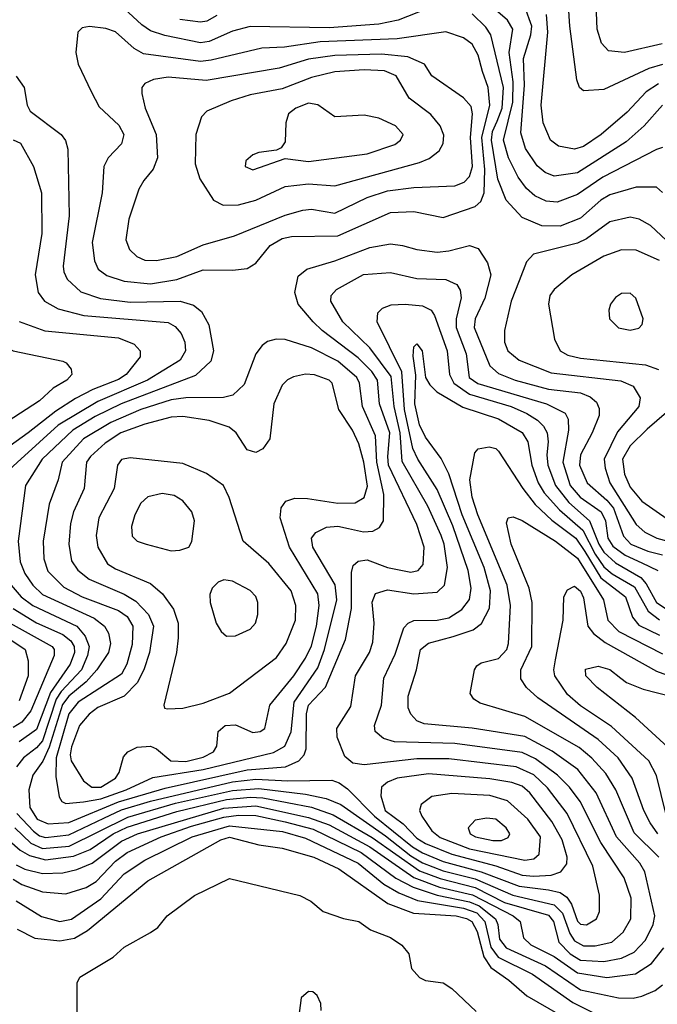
# Model space of a CAD drawing. Extents: x 997028 to 1115134, y 536408 to 618974.
# Tile 348 of 473: x 1045847 to 1048028, y 592702 to 596067. Entities that reach past the tile are written whole.
import ezdxf

# ---------------------------------------------------------------- set-up
doc = ezdxf.new("R2010")
doc.units = 0

msp = doc.modelspace()

# ---------------------------------------------------------------- linework, layer by layer
at = {"layer": '0CON10XD'}
for points in [[(1048044.8, 595985.2), (1047915.3, 595955.3), (1047861.1, 595961.1), (1047837.1, 595987.1), (1047822.1, 596035), (1047816.6, 596176.6)], [(1047275, 596117.6), (1047141.1, 596065), (1047075, 596052.1), (1046905, 596039.8), (1046635, 596044.1), (1046575, 596028.3), (1046495, 595993.1), (1046465, 595988.5), (1046343.4, 596013.4), (1046295, 596029.4), (1046265, 596049.4), (1046173.5, 596133.5)], [(1048045, 595477.1), (1048025, 595494.7), (1047955, 595495.2), (1047865, 595468.4), (1047835, 595450.9), (1047765, 595389), (1047695, 595361.4), (1047632.9, 595362.9), (1047565, 595390.8), (1047511, 595451), (1047482.3, 595522.3), (1047460.1, 595655), (1047464.1, 595685), (1047479.7, 595720.3), (1047497.4, 595765), (1047502.2, 595835), (1047458.3, 596015), (1047441.3, 596041.3), (1047395, 596086.8)], [(1048045, 595630), (1048025, 595623.4), (1047841, 595529), (1047755, 595470.2), (1047685, 595443.3), (1047647.4, 595447.4), (1047609.2, 595465), (1047579.9, 595489.9), (1047551.3, 595528.7), (1047519, 595595), (1047501.9, 595655), (1047533.1, 595785), (1047534.4, 595855), (1047521.5, 595955), (1047533.1, 596035), (1047515.7, 596065), (1047458.3, 596115)], [(1048045, 595774.8), (1047982.7, 595705), (1047920.6, 595649.4), (1047755, 595544.1), (1047675, 595532.5), (1047643.8, 595545), (1047617.3, 595567.3), (1047576.6, 595626.6), (1047560.9, 595680.9), (1047573.4, 595843.4), (1047569.9, 595935), (1047595.4, 596015), (1047598.8, 596045), (1047575, 596111.3)], [(1048032, 595848), (1047989.8, 595820.2), (1047925, 595750.8), (1047836, 595675), (1047775, 595633.8), (1047745, 595624.8), (1047689.2, 595635), (1047662.2, 595655), (1047637.4, 595715), (1047630.9, 595775), (1047653.4, 596025), (1047648.2, 596085)], [(1048045, 595914.3), (1047999.1, 595900.9), (1047845, 595828.5), (1047775, 595824.2), (1047761.4, 595835), (1047752.1, 595862.1), (1047728.4, 596045), (1047724.2, 596115)], [(1046521.1, 596081.1), (1046487.6, 596062.4), (1046465, 596058.3), (1046395, 596068.2)], [(1046295, 595164.8), (1046385, 595179.6), (1046475, 595212.9), (1046575, 595211.3), (1046625, 595217.3), (1046655, 595235.5), (1046704.3, 595295.7), (1046745, 595319.6), (1046776.4, 595326.4), (1046935, 595328.3), (1047115, 595408.5), (1047195, 595412), (1047295, 595391.4), (1047405, 595428.4), (1047423.8, 595446.2), (1047435.1, 595475), (1047437.5, 595555), (1047428.1, 595665), (1047454.9, 595775), (1047449.6, 595835), (1047429.8, 595889.8), (1047415, 595945.4), (1047394, 595984), (1047365, 596005.2), (1047305, 596025.2), (1047138.3, 596001.7), (1046875, 595991.9), (1046753.3, 595973.3), (1046675, 595970.4), (1046501.6, 595928.4), (1046465, 595924.5), (1046270.5, 595950.5), (1046238.4, 595968.4), (1046175, 596026.2), (1046142.4, 596037.6), (1046085.7, 596044.3), (1046060.9, 596039.1), (1046046.2, 596025), (1046039.2, 595955), (1046047.5, 595915), (1046092.1, 595822.1), (1046119.4, 595769.4), (1046186.4, 595706.4), (1046203.4, 595675), (1046195, 595643.3), (1046150, 595595), (1046134.7, 595565), (1046128.8, 595475), (1046095.3, 595305.3), (1046103, 595243), (1046115.4, 595215), (1046145, 595193.2), (1046205, 595173.7), (1046295, 595164.8)], [(1046315, 595244.3), (1046385, 595258), (1046475, 595297.7), (1046581.9, 595328.1), (1046755, 595399), (1046815, 595416.8), (1046845, 595419.8), (1046925, 595406.1), (1047035, 595459.6), (1047105, 595482.3), (1047195, 595494), (1047335, 595499.7), (1047367.5, 595512.5), (1047385, 595531.8), (1047395.7, 595565), (1047388.9, 595665), (1047395.2, 595745.2), (1047390.7, 595770.7), (1047365, 595800.4), (1047256.7, 595875), (1047232, 595915), (1047175, 595939.8), (1047085, 595949.1), (1046924.9, 595945.1), (1046835, 595932.1), (1046735, 595901.4), (1046485, 595859.6), (1046355, 595870.2), (1046305, 595863.2), (1046275, 595849.6), (1046265.4, 595835), (1046264.7, 595814.7), (1046276.1, 595765), (1046313.9, 595675), (1046318.5, 595595), (1046304.1, 595555.9), (1046271.8, 595518.2), (1046255, 595487.5), (1046220, 595385), (1046210.3, 595315), (1046222.3, 595282.3), (1046248.1, 595258.1), (1046275.2, 595245.2), (1046315, 595244.3)], [(1046542.9, 595432.9), (1046595, 595434.8), (1046655, 595450.7), (1046755, 595497.7), (1046835, 595505.8), (1046925, 595499), (1047215, 595578.6), (1047247.5, 595592.5), (1047281.5, 595618.5), (1047295.7, 595644.3), (1047297.6, 595672.4), (1047284.8, 595704.8), (1047253.4, 595743.4), (1047178.9, 595798.9), (1047135, 595874.8), (1047095, 595892), (1047025, 595896.2), (1046925, 595889.2), (1046845, 595869.5), (1046745, 595831.3), (1046635, 595810.2), (1046570.6, 595789.4), (1046487.5, 595755), (1046468.9, 595735), (1046449.6, 595675), (1046447.1, 595575), (1046463.2, 595523.2), (1046510.1, 595450.1), (1046542.9, 595432.9)], [(1045835, 595874.5), (1045863.1, 595835), (1045873.1, 595775), (1045882.9, 595755), (1045989.4, 595675), (1046004, 595654), (1046012.1, 595625), (1046017, 595397), (1045996.2, 595225), (1045997.9, 595205), (1046010.1, 595180.1), (1046056.9, 595136.9), (1046124, 595114), (1046225, 595102.1), (1046395.6, 595105.6), (1046442, 595092), (1046469.5, 595069.5), (1046494.2, 595024.2), (1046510, 594935), (1046500.5, 594900.5), (1046448.6, 594851.4), (1046194.8, 594754.8), (1046105, 594711.2), (1046028.7, 594665), (1045923.7, 594565), (1045867, 594475), (1045842, 594285), (1045849.4, 594215), (1045864.8, 594175), (1045892.4, 594135), (1045925, 594103.4), (1046102.1, 594022.1), (1046137.8, 593995), (1046150.8, 593970.8), (1046157.6, 593935), (1046150.7, 593905), (1046111.2, 593845), (1046075.1, 593804.9), (1046014.9, 593755), (1045993.4, 593726.6), (1045948.6, 593581.4), (1045926.7, 593533.3), (1045892.4, 593485), (1045878.5, 593435), (1045881.4, 593375), (1045907.2, 593335), (1045945, 593318.7)], [(1046645, 595554.6), (1046755, 595592.5), (1046835, 595582), (1047035, 595608.7), (1047129.7, 595640.3), (1047149.5, 595655), (1047158.5, 595675), (1047132.2, 595705), (1047075, 595730.4), (1047025, 595740.4), (1046925, 595735.4), (1046866.6, 595776.6), (1046835, 595781.9), (1046791.1, 595765), (1046766.7, 595745), (1046757.1, 595715), (1046755, 595650), (1046741.2, 595628.8), (1046725, 595621.2), (1046665, 595613.1), (1046644.2, 595605), (1046620.8, 595585), (1046618, 595565), (1046645, 595554.6)], [(1045825, 595656.2), (1045850, 595645), (1045894.7, 595565), (1045921.9, 595475), (1045923.4, 595336.6), (1045900.2, 595195), (1045910.6, 595135), (1045932.1, 595105), (1045979.3, 595079.3), (1046066.3, 595056.3), (1046355, 595031.9), (1046378.8, 595018.8), (1046399.7, 594995), (1046412.5, 594965), (1046414.8, 594935), (1046395.8, 594904.2), (1046284.7, 594835), (1046115, 594762.3), (1045978.9, 594681.1), (1045773.8, 594496.2)], [(1048131, 595245), (1048003.8, 595363.8), (1047966, 595386), (1047935, 595392.1), (1047865, 595376.8), (1047785, 595318.7), (1047755, 595303.5), (1047604.1, 595265.9), (1047580.5, 595239.5), (1047555.2, 595174.8), (1047528.2, 595105), (1047505.4, 595005), (1047505.4, 594965), (1047516.2, 594935), (1047555, 594903.5), (1047665, 594860), (1047903.1, 594833.1), (1047945.2, 594815.2), (1047968.6, 594775), (1047964.2, 594745), (1047891.3, 594658.7), (1047846.2, 594565), (1047848.8, 594535), (1047865.5, 594485), (1047955, 594341.6), (1047985, 594316.1), (1048026.4, 594295), (1048064, 594285)], [(1045945, 593318.7), (1046015, 593323.8), (1046185.3, 593394.7), (1046345, 593441.2), (1046625, 593504.2), (1046756.2, 593513.8), (1046801.9, 593535), (1046820.2, 593555), (1046827.3, 593575), (1046828.6, 593695), (1046834.5, 593725), (1046893.4, 593786.6), (1046961.4, 593948.6), (1046981.6, 594055), (1046982.2, 594177.8), (1046987.9, 594202.1), (1047005, 594216.5), (1047035, 594221.6), (1047105, 594195.7), (1047185, 594179.4), (1047210, 594185), (1047227.1, 594205), (1047230.8, 594265), (1047205, 594341.8), (1047109, 594545), (1047105.7, 594575), (1047113.3, 594655), (1047077.1, 594755), (1047070.4, 594835), (1047051.7, 594865), (1047005, 594912.1), (1046881.6, 595005), (1046850.3, 595035), (1046799.3, 595095), (1046788.7, 595135), (1046799.2, 595190.8), (1046829.2, 595215), (1046925, 595243), (1047045, 595289.1), (1047115, 595300.8), (1047156, 595295), (1047205, 595281.4), (1047275, 595273.2), (1047315, 595276.8), (1047385, 595296), (1047415, 595285.4), (1047446.8, 595236.8), (1047458.9, 595195), (1047437.7, 595115), (1047404.4, 595045), (1047401.7, 595015), (1047455, 594884.1), (1047485, 594858.4), (1047542.1, 594835), (1047655, 594804.9), (1047765, 594791.9), (1047798.5, 594778.5), (1047819.8, 594759.8), (1047828.8, 594738.8), (1047828.3, 594715), (1047805.2, 594655), (1047765, 594580.5), (1047761.9, 594545), (1047787.4, 594485), (1047855, 594425.7), (1047877.4, 594397.4), (1047912, 594302), (1047937.4, 594275), (1047995, 594250.9), (1048045, 594238.5)], [(1048035, 595244.3), (1047955, 595279.7), (1047905, 595281.2), (1047845, 595258.6), (1047735.2, 595194.8), (1047675, 595145.5), (1047660.4, 595125), (1047655.4, 595095), (1047676.4, 594975), (1047695.6, 594935), (1047721.3, 594921.3), (1047765, 594910), (1047987.2, 594887.2), (1048031.3, 594871.3)], [(1047785, 592974.4), (1047819.6, 592995), (1047830.5, 593019.5), (1047830.4, 593075), (1047807.3, 593175), (1047719.1, 593355), (1047651.7, 593441.7), (1047605, 593486.3), (1047545, 593513.8), (1047315, 593541.4), (1047205, 593540.9), (1047025, 593520.7), (1046986.6, 593526.6), (1046959.1, 593549.1), (1046933.4, 593615), (1046931.6, 593645), (1046979.5, 593720.5), (1046995.3, 593825), (1047043.8, 593905), (1047055, 593940), (1047059.1, 594005), (1047053, 594077), (1047063.8, 594106.2), (1047105, 594118.9), (1047195, 594105.6), (1047275, 594111.2), (1047300.3, 594135), (1047310.5, 594195), (1047299.1, 594275), (1047288.7, 594305), (1047242.9, 594405), (1047155, 594557.3), (1047148.3, 594655), (1047128, 594745), (1047118, 594848), (1047045, 594945.6), (1046952.3, 595035), (1046911.4, 595105), (1046912.8, 595125), (1046930.8, 595145), (1047023.4, 595196.6), (1047115, 595203.8), (1047205, 595182.6), (1047305, 595179.5), (1047342.4, 595162.4), (1047353.2, 595143.2), (1047356.9, 595116.9), (1047340, 595045), (1047340.1, 595015), (1047374, 594925), (1047384.5, 594845), (1047413.5, 594823.5), (1047649.1, 594755), (1047712.7, 594722.7), (1047722.4, 594702.4), (1047724, 594664), (1047704.9, 594555), (1047730.1, 594475), (1047764.2, 594435), (1047835.1, 594385), (1047850.2, 594355), (1047858.9, 594295), (1047875, 594268.2), (1047917.5, 594237.5), (1047975, 594211.2), (1048030, 594185)], [(1047935, 595005.7), (1047965, 595012.9), (1047975.8, 595025), (1047979.4, 595045), (1047954.2, 595115), (1047935, 595132.9), (1047905, 595131.4), (1047885, 595118), (1047868, 595095), (1047862, 595075), (1047864, 595045), (1047895, 595014.3), (1047935, 595005.7)], [(1047763.4, 593395), (1047726.9, 593445), (1047686.1, 593485), (1047611.1, 593541.1), (1047565, 593562.9), (1047335, 593593.2), (1047129.3, 593599.3), (1047091.3, 593611.3), (1047063.2, 593635), (1047060.7, 593655), (1047084.8, 593725), (1047092.6, 593817.4), (1047131.5, 593898.5), (1047161.3, 593988.7), (1047175.6, 594004.4), (1047195.6, 594014.4), (1047275.2, 594015.2), (1047315, 594022.6), (1047358.7, 594051.3), (1047385, 594085.6), (1047391.2, 594125), (1047380.3, 594185), (1047328.1, 594338.1), (1047275, 594462.2), (1047208.8, 594565), (1047192.1, 594602.1), (1047163.3, 594735), (1047153.7, 594863.7), (1047069.2, 595035), (1047072.2, 595065), (1047088.2, 595081.8), (1047117.8, 595092.2), (1047165.3, 595094.7), (1047225, 595088.9), (1047254.8, 595074.8), (1047266.3, 595056.3), (1047309.5, 594935), (1047316.8, 594855), (1047332.1, 594825), (1047385, 594787.9), (1047527.5, 594745), (1047581.6, 594721.6), (1047618.2, 594698.2), (1047638.4, 594678.4), (1047651, 594655), (1047654.8, 594625), (1047650.3, 594579.7), (1047653.5, 594545), (1047679.2, 594475), (1047725, 594416.8), (1047796.3, 594355), (1047827.6, 594275), (1047845, 594247.6), (1047885, 594210.7), (1047971, 594161), (1047989.3, 594139.3), (1048024.6, 594075), (1048055, 594055.8)], [(1045845, 595036), (1045933.4, 595003.4), (1046185, 594980.2), (1046238.6, 594958.6), (1046259.3, 594935), (1046259.4, 594915), (1046211.9, 594855), (1046185, 594837.5), (1046096.9, 594803.1), (1046037.6, 594772.4), (1045970.9, 594729.1), (1045876.7, 594655), (1045815, 594610.6)], [(1045565, 594674.3), (1045545.8, 594675.8), (1045540.5, 594695), (1045545.8, 594755.8), (1045565, 594826.9), (1045611.1, 594915), (1045645, 594962.5), (1045705, 595004.6), (1045735, 595005.4), (1045792.7, 594952.7), (1045825, 594936), (1045995, 594900), (1046006.2, 594895), (1046023.1, 594873.1), (1046025.6, 594855), (1046008.5, 594835), (1045961.8, 594808.2), (1045915, 594764.7), (1045805, 594693.3), (1045735, 594682.3), (1045645, 594701.2), (1045614.7, 594695.3), (1045565, 594674.3)], [(1046005, 593388.6), (1046065, 593394.6), (1046125, 593404.9), (1046211.6, 593435), (1046302, 593478), (1046474.8, 593505.2), (1046715, 593562.8), (1046753.6, 593585), (1046776, 593634), (1046785.6, 593735), (1046867.3, 593852.7), (1046889.6, 593915), (1046932.1, 594085), (1046925.8, 594135.8), (1046850, 594265), (1046845.3, 594295), (1046860, 594315), (1046896.8, 594333.2), (1046935, 594336.8), (1046971.4, 594328.6), (1047022.4, 594317.6), (1047055, 594318.9), (1047078.2, 594331.8), (1047091.1, 594355), (1047092.9, 594445), (1047068.1, 594555), (1047063.8, 594645), (1047019, 594745), (1047009.8, 594825), (1047000.6, 594845), (1046935, 594900.7), (1046845, 594946.1), (1046755, 594974.7), (1046724.7, 594975.3), (1046695, 594967.5), (1046676, 594954), (1046654.7, 594925.3), (1046615, 594820), (1046575.7, 594784.3), (1046543.7, 594776.3), (1046415, 594775.5), (1046365, 594767.8), (1046262, 594735), (1046159, 594691), (1046065.6, 594635), (1045992.5, 594555), (1045978.6, 594495), (1045948.5, 594411.5), (1045927, 594285), (1045929.6, 594225), (1045943.2, 594183.2), (1045998.4, 594128.4), (1046061.3, 594095), (1046185, 594048.1), (1046215, 594027.3), (1046233.8, 593995), (1046232, 593932), (1046213.4, 593865), (1046195, 593830.5), (1046047.6, 593735), (1046015.8, 593695), (1045972.4, 593545), (1045971.1, 593481.1), (1045981.7, 593411.7), (1045991.2, 593395), (1046005, 593388.6)], [(1045725.9, 593335.9), (1045849.2, 593229.3), (1045880.5, 593210.5), (1045935, 593196.5), (1046031.2, 593208.8), (1046088.3, 593231.7), (1046167.3, 593285), (1046215, 593308.2), (1046385, 593361.5), (1046555, 593402.3), (1046635, 593410.6), (1046678.3, 593408.3), (1046845, 593376.3), (1046919.7, 593349.7), (1047052.2, 593272.2), (1047215, 593158.7), (1047285, 593132.3), (1047405, 593101.2), (1047505, 593050.5), (1047655, 593007.2), (1047672.4, 592985), (1047691.4, 592915), (1047730.2, 592875), (1047765, 592853.7), (1047845, 592848.7), (1047905, 592860.3), (1047948.8, 592881.2), (1047987.8, 592922.2), (1048014, 592975), (1048019.6, 593005), (1047985.5, 593155), (1047967.7, 593185), (1047888.5, 593275), (1047818.9, 593425), (1047755.7, 593505), (1047667.7, 593567.7), (1047575, 593617.4), (1047395, 593645.6), (1047230.6, 593660.6), (1047205, 593670.8), (1047185, 593693.5), (1047176, 593716), (1047176.1, 593755), (1047204, 593845), (1047217.3, 593915), (1047245, 593936.5), (1047330.1, 593959.9), (1047397.9, 593982.1), (1047426.5, 594003.4), (1047453.4, 594056.6), (1047457.3, 594115), (1047435.1, 594195), (1047360.1, 594375), (1047315.1, 594515.1), (1047288.2, 594568.2), (1047235, 594640.4), (1047215, 594682.5), (1047198.8, 594755), (1047202.2, 594852.2), (1047192.9, 594917.1), (1047195, 594948.8), (1047205, 594959.2), (1047223.6, 594935), (1047235.3, 594845), (1047249.4, 594819.4), (1047273.9, 594795), (1047362.8, 594742.8), (1047485, 594703.2), (1047565, 594656.2), (1047584.8, 594625), (1047598.7, 594545), (1047620.5, 594485), (1047640.8, 594450.8), (1047692.7, 594392.7), (1047772.6, 594322.6), (1047815, 594240.9), (1047845, 594197.8), (1047873.8, 594173.8), (1047949.1, 594129.1), (1047996.2, 594046.2), (1048035, 594016.5)], [(1046125, 593444.9), (1046175.3, 593475), (1046187.1, 593495), (1046201.7, 593548.3), (1046217.3, 593565), (1046248.8, 593581.2), (1046295, 593584.9), (1046315.6, 593575.6), (1046364.3, 593534.3), (1046415, 593531.9), (1046475, 593547), (1046510.4, 593565), (1046521.1, 593585), (1046526.2, 593635), (1046549.4, 593655), (1046585, 593657.2), (1046645, 593631.4), (1046669.2, 593635), (1046685.5, 593645), (1046702.3, 593725), (1046784.4, 593825), (1046825, 593885.9), (1046845, 593927.9), (1046862.7, 593995), (1046871.2, 594065), (1046867.3, 594105), (1046770.2, 594265), (1046737.7, 594365), (1046741.2, 594398.8), (1046757.7, 594422.3), (1046787.6, 594432.4), (1046831.5, 594431.5), (1046935, 594415.2), (1046995, 594416.3), (1047025.2, 594434.8), (1047037, 594473), (1047024.5, 594555), (1047007.2, 594617.2), (1046985.7, 594665), (1046938.3, 594735), (1046915.4, 594825), (1046905, 594835.3), (1046855, 594853.7), (1046825, 594856.3), (1046783.6, 594846.4), (1046763.3, 594836.7), (1046745, 594817.8), (1046715.9, 594755), (1046703.2, 594635), (1046679.1, 594600.9), (1046655, 594588.5), (1046625, 594596.7), (1046587.7, 594655), (1046563.3, 594675), (1046495, 594698), (1046405, 594711.3), (1046365, 594709.4), (1046275, 594685.5), (1046192.8, 594655), (1046139.6, 594620.4), (1046089.8, 594575), (1046076.1, 594555), (1046067.3, 594465), (1046030.9, 594385), (1046020.9, 594345), (1046015.2, 594275), (1046025, 594218), (1046045.7, 594185.7), (1046084.9, 594154.9), (1046204.4, 594104.4), (1046245, 594080.2), (1046287.7, 594035), (1046304.8, 593995), (1046291, 593905), (1046271.6, 593845), (1046248.8, 593801.2), (1046205, 593756), (1046115, 593716.7), (1046085, 593693.8), (1046052.3, 593655), (1046025, 593582.5), (1046019.7, 593555), (1046023.7, 593535), (1046065, 593466.5), (1046094.5, 593445), (1046125, 593444.9)], [(1048058.9, 594725), (1047992.6, 594667.4), (1047935, 594611.2), (1047908.3, 594565), (1047915, 594514.4), (1047935, 594469.4), (1047975, 594421.9), (1048061.7, 594361.7)], [(1048032.4, 593205), (1047948.9, 593288.9), (1047885.5, 593435), (1047851.1, 593491.1), (1047803.5, 593543.5), (1047760.3, 593580.3), (1047575, 593685.6), (1047422, 593732), (1047400, 593745), (1047387.5, 593765), (1047402.2, 593845), (1047410.4, 593859.6), (1047425, 593868.9), (1047485, 593883.7), (1047512.6, 593915), (1047518.4, 593935), (1047525.2, 594065.2), (1047514.2, 594135), (1047413.5, 594375), (1047394.2, 594435), (1047386.5, 594495), (1047403.4, 594586.6), (1047415, 594601.2), (1047453, 594607), (1047475, 594601.9), (1047485, 594593.1), (1047568, 594465), (1047610.5, 594410.5), (1047666.4, 594356.4), (1047749.4, 594295), (1047779.9, 594250.1), (1047835, 594160.4), (1047919.1, 594095), (1047942.3, 594025), (1047965, 593997.6), (1048035, 593963.5)], [(1046352.3, 593712.3), (1046405, 593714.4), (1046475, 593732.1), (1046565, 593766.2), (1046725, 593887.1), (1046758.8, 593935), (1046790, 594015), (1046791.1, 594065), (1046775.2, 594115), (1046698.7, 594208.7), (1046611.8, 594285), (1046564.1, 594434.1), (1046543.8, 594475), (1046486.3, 594516.3), (1046405, 594550), (1046225, 594570), (1046195, 594564.5), (1046181.8, 594545), (1046170.6, 594465), (1046117.9, 594365), (1046109, 594305), (1046114.1, 594264.1), (1046148.1, 594208.1), (1046175, 594191.1), (1046295, 594140.8), (1046335.5, 594105.5), (1046373, 594053), (1046389.5, 594005), (1046389.7, 593955), (1046383.1, 593905), (1046340, 593725), (1046342.5, 593715), (1046352.3, 593712.3)], [(1046365, 594252.5), (1046395, 594254.4), (1046425.6, 594264.4), (1046435.7, 594284.3), (1046444.5, 594355), (1046435.8, 594385.8), (1046405, 594423.5), (1046375, 594441.2), (1046335, 594447.9), (1046285, 594437.1), (1046262, 594415), (1046240.7, 594375), (1046230, 594335), (1046231.7, 594301.7), (1046248.8, 594285), (1046280, 594275), (1046365, 594252.5)], [(1048029.8, 593285), (1048002.8, 593322.8), (1047981.2, 593365), (1047942, 593475), (1047893.9, 593545), (1047825, 593607.5), (1047619.6, 593749.6), (1047580.4, 593785), (1047560.9, 593815), (1047560.8, 593845), (1047598.4, 593925), (1047599.6, 594075), (1047589.1, 594125), (1047527.5, 594275), (1047512.5, 594347.5), (1047517.5, 594365), (1047535, 594368.1), (1047565, 594356.2), (1047680, 594285), (1047755, 594227.4), (1047843.3, 594085), (1047858.3, 594015), (1047896.3, 593976.3), (1048045, 593900.5)], [(1045817.6, 594135), (1045852.1, 594095), (1045892.2, 594065), (1046043, 593995), (1046071, 593961), (1046084.9, 593925), (1046079.6, 593895), (1046058.3, 593845), (1045989.1, 593770.9), (1045972.4, 593745), (1045925, 593602.8), (1045905, 593578.8), (1045860.5, 593545), (1045836.5, 593513.5)], [(1046555, 593960), (1046585, 593961.8), (1046635, 593984.5), (1046653.5, 594005), (1046662.1, 594035), (1046662.1, 594075), (1046655, 594095.7), (1046635, 594116.4), (1046575, 594148.2), (1046545, 594153.1), (1046525.5, 594144.5), (1046505.6, 594124.4), (1046497.1, 594102.9), (1046498.9, 594075), (1046519.1, 594005), (1046536.5, 593976.5), (1046555, 593960)], [(1048057.2, 593355), (1048024.5, 593484.5), (1047998.4, 593535), (1047871.3, 593651.3), (1047765, 593722), (1047720.8, 593760.8), (1047677.1, 593825), (1047673.3, 593845), (1047679.1, 593879.1), (1047705.4, 594015), (1047708.5, 594095), (1047721.1, 594118.9), (1047745, 594131.8), (1047765, 594114.5), (1047775, 594091.4), (1047790.2, 593995), (1047809.5, 593969.5), (1047849.4, 593939.4), (1048025, 593840.7), (1048185, 593782.5)], [(1045635, 594070.4), (1045865.7, 593915), (1045876.7, 593876.7), (1045876.2, 593825), (1045845, 593739.7)], [(1045824.9, 594054.9), (1045905, 594006.4), (1045995, 593966.6), (1046021.6, 593945), (1046034.1, 593925), (1046034.9, 593905), (1046020.1, 593865), (1045952.4, 593767.6), (1045905, 593641.7), (1045845, 593599)], [(1045815, 594005.1), (1045957.9, 593925), (1045965.2, 593915), (1045964.7, 593894.7), (1045885.5, 593705), (1045855, 593666.7), (1045825, 593648.7)], [(1048077.9, 593567.9), (1047952.6, 593682.6), (1047821.5, 593785), (1047783.3, 593825), (1047782.6, 593847.4), (1047825, 593858), (1047865, 593846.9), (1047903.3, 593816.7), (1047922.5, 593802.5), (1047978.9, 593778.9), (1048135, 593739.4)], [(1045837.8, 593355), (1045895, 593293.6), (1045915, 593278.1), (1045935, 593272.4), (1046015, 593281.2), (1046135, 593338.8), (1046195, 593366.7), (1046295, 593397), (1046575, 593462.3), (1046655, 593472.3), (1046763.8, 593466.2), (1046915, 593468.7), (1046939.6, 593459.6), (1046968.4, 593438.4), (1047060.8, 593345), (1047190.7, 593240.7), (1047225, 593219.9), (1047295, 593190.7), (1047425.3, 593155.3), (1047555, 593105.7), (1047656, 593094), (1047694.9, 593084.9), (1047718.8, 593068.8), (1047734.5, 593044.5), (1047755, 592986.3), (1047765, 592976.1), (1047785, 592974.4)], [(1047605, 593140), (1047665, 593144.3), (1047697.5, 593155), (1047717.7, 593182.3), (1047719.3, 593205), (1047702.3, 593265), (1047667.2, 593327.2), (1047591.7, 593425), (1047565, 593447.7), (1047530.3, 593460.3), (1047455, 593472.7), (1047245, 593490), (1047138.1, 593475), (1047105, 593461.9), (1047084.7, 593445), (1047081.7, 593415), (1047096.7, 593365), (1047158.7, 593318.7), (1047205, 593270.2), (1047235, 593251.9), (1047325, 593215.1), (1047476, 593176), (1047565, 593143.8), (1047605, 593140)], [(1045831, 593305), (1045885, 593253.7), (1045925, 593235.1), (1046016.8, 593243.2), (1046217.5, 593342.5), (1046379.7, 593390.3), (1046575, 593432.8), (1046665, 593439.7), (1046825, 593420.1), (1046895.7, 593405.7), (1046945, 593384.9), (1047098.4, 593278.4), (1047185, 593209.6), (1047225, 593186.4), (1047295, 593159.1), (1047405, 593130.9), (1047533.1, 593075), (1047675, 593042.8), (1047703.7, 593013.7), (1047728.3, 592945), (1047745, 592919), (1047775, 592902.6), (1047815, 592901.8), (1047872.1, 592915), (1047910.9, 592949.1), (1047937.5, 592995), (1047938.1, 593065), (1047914.8, 593135), (1047834.5, 593255), (1047763.4, 593395)], [(1047575, 593194.5), (1047605, 593200), (1047623.8, 593215), (1047628.4, 593275), (1047585, 593334.8), (1047515, 593397.4), (1047455, 593416.1), (1047325, 593423.3), (1047257.1, 593412.9), (1047219.6, 593385), (1047213.9, 593365), (1047222.9, 593345), (1047256.2, 593295), (1047285, 593272.2), (1047385, 593233.9), (1047575, 593194.5)], [(1045835, 593179.6), (1045865, 593164.3), (1045925, 593149.3), (1045995, 593151.9), (1046042.6, 593162.6), (1046095, 593184.5), (1046195, 593260), (1046249.7, 593285), (1046545, 593372.6), (1046655, 593381.1), (1046835, 593341.4), (1046905, 593316.1), (1047045, 593240.1), (1047195, 593135.6), (1047283.3, 593103.3), (1047396.2, 593076.2), (1047534.6, 593004.5), (1047558.4, 592985), (1047570.1, 592930.1), (1047595, 592906), (1047675, 592865.6), (1047755, 592809.8), (1047855, 592793.6), (1047952.8, 592807.2), (1048008.2, 592841.8), (1048050.2, 592895)], [(1045825, 593129.9), (1045855, 593111.5), (1045925, 593086.6), (1046005, 593080.2), (1046075, 593101.5), (1046108.3, 593121.7), (1046175, 593191.1), (1046215, 593220.7), (1046330.5, 593275), (1046435, 593310.7), (1046545, 593342), (1046595, 593348.3), (1046655, 593347.3), (1046755, 593325.6), (1046850.6, 593300.6), (1047015, 593221.2), (1047133.6, 593133.6), (1047192.4, 593102.4), (1047275, 593075.4), (1047385, 593052.5), (1047418.6, 593038.6), (1047474, 592995), (1047482.4, 592975), (1047488.3, 592925), (1047511, 592895), (1047645, 592833.6), (1047765, 592752.4), (1047895, 592724.8), (1047945, 592723.4), (1047975, 592729.8), (1048020.3, 592749.7), (1048045, 592769.4)], [(1047465, 593262), (1047495, 593262.3), (1047517.5, 593272.5), (1047523.9, 593285), (1047511.2, 593305), (1047475, 593335.3), (1047445, 593338.8), (1047405, 593331.9), (1047380.5, 593305), (1047387.3, 593285), (1047405.7, 593275), (1047465, 593262)], [(1045835, 593056.3), (1045922.4, 593002.4), (1045985, 592985.5), (1046025, 592993.7), (1046125, 593063.2), (1046205, 593148.4), (1046275.3, 593195), (1046437.4, 593275), (1046565, 593312.6), (1046746.5, 593293.5), (1046825, 593269.9), (1047005, 593185.1), (1047093, 593113), (1047143.9, 593083.9), (1047207.1, 593057.1), (1047365, 593030.6), (1047410.1, 593015), (1047438, 592985), (1047458.1, 592898.1), (1047483.1, 592863.1), (1047601.4, 592805), (1047738.3, 592708.3), (1047886.4, 592635)], [(1045838.8, 592958.8), (1045898.6, 592928.6), (1045985, 592919.4), (1046035, 592928.8), (1046079.7, 592955), (1046285, 593124.8), (1046534.7, 593265), (1046565, 593274.2), (1046665, 593246.9), (1046745, 593236.5), (1046852.9, 593205), (1046939.1, 593165), (1047106.6, 593046.6), (1047193.6, 593013.6), (1047250.2, 593010.2), (1047340, 593005), (1047375, 592996.1), (1047393.3, 592985), (1047411.3, 592951.3), (1047434.3, 592864.3), (1047458.1, 592828.1), (1047519.7, 592785), (1047581.4, 592731.4), (1047731.4, 592645)], [(1046043.3, 592665), (1046043.9, 592776.1), (1046053.3, 592795), (1046166.9, 592863.1), (1046205, 592898), (1046295, 592948), (1046320, 592965), (1046352, 593005), (1046445, 593074), (1046565, 593132), (1046805, 593073.8), (1046843.3, 593055), (1046885, 593020), (1046955, 592995.8), (1047007.5, 592985), (1047047.3, 592957.3), (1047115, 592930.8), (1047153.8, 592905), (1047178, 592875), (1047186.7, 592825), (1047213.9, 592793.9), (1047235, 592783.8), (1047295.9, 592775.9), (1047325, 592756.7), (1047407.7, 592677.7)], [(1046878.3, 592681.7), (1046876.7, 592705), (1046865, 592732.5), (1046850, 592745), (1046835, 592746.7), (1046810, 592725), (1046801.2, 592655)]]:
    msp.add_lwpolyline(points, dxfattribs=at)

doc.saveas('drawing.dxf')
